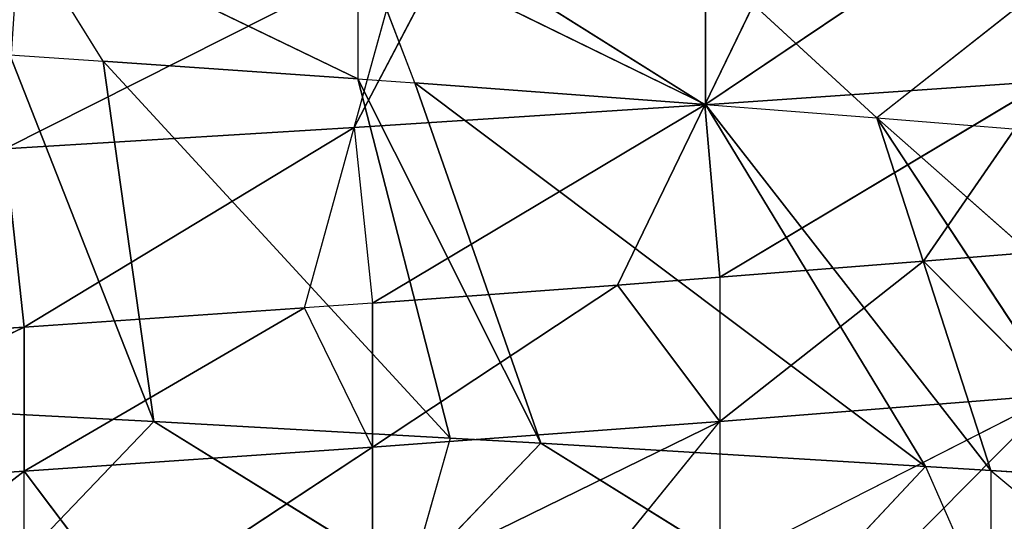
# Model space of a CAD drawing. Extents: x 186 to 416, y 0 to 124.
# Tile 267 of 656: x 245.755 to 246.353, y 119.031 to 119.335. Entities that reach past the tile are written whole.
import ezdxf

# ---------------------------------------------------------------- set-up
doc = ezdxf.new("R2010")
doc.units = 0
doc.header["$LTSCALE"] = 25.4
doc.layers.get('0').update_dxf_attribs({"color": 13, "linetype": 'CONTINUOUS'})

# ---------------------------------------------------------------- blocks, each defined once
blk = doc.blocks.new('PILLS-I-PLAFON-8266-8272_0')
at = {"color": 250}
for p, q in [((60.66808, 52.81888, 5.00459), (60.91053, 52.98476, 4.88233)), ((60.66808, 52.81888, 5.00459), (60.91053, 52.98476, 4.88233)), ((60.88036, 52.79773, 4.9917), (60.91053, 52.98476, 4.88233)), ((60.88036, 52.79773, 4.9917), (60.93861, 52.98001, 4.88073)), ((61.09319, 52.74971, 4.9779), (60.93861, 52.98001, 4.88073)), ((61.09319, 52.74971, 4.9779), (60.93861, 52.98001, 4.88073)), ((61.09319, 52.74971, 4.9779), (61.14626, 52.93156, 4.86852)), ((61.09319, 52.74971, 4.9779), (61.14626, 52.93156, 4.86852)), ((61.26694, 52.89204, 4.86109), (61.09319, 52.74971, 4.9779)), ((61.26694, 52.89204, 4.86109), (61.09319, 52.74971, 4.9779)), ((60.67982, 52.62873, 5.1127), (60.66808, 52.81888, 5.00459)), ((60.67982, 52.62873, 5.1127), (60.66808, 52.81888, 5.00459)), ((60.88036, 52.79773, 4.9917), (60.66808, 52.81888, 5.00459)), ((60.88036, 52.79773, 4.9917), (60.66808, 52.81888, 5.00459)), ((60.67982, 52.62873, 5.1127), (60.88036, 52.79773, 4.9917)), ((60.67982, 52.62873, 5.1127), (60.88036, 52.79773, 4.9917)), ((60.85019, 52.61071, 5.10108), (60.88036, 52.79773, 4.9917)), ((61.09319, 52.74971, 4.9779), (60.88036, 52.79773, 4.9917)), ((60.88036, 52.79773, 4.9917), (60.89139, 52.6035, 5.09816)), ((61.09319, 52.74971, 4.9779), (60.88036, 52.79773, 4.9917)), ((61.09319, 52.74971, 4.9779), (60.89139, 52.6035, 5.09816)), ((61.09319, 52.74971, 4.9779), (60.89139, 52.6035, 5.09816)), ((61.04012, 52.56785, 5.08727), (61.09319, 52.74971, 4.9779)), ((61.04012, 52.56785, 5.08727), (61.09319, 52.74971, 4.9779)), ((61.09319, 52.74971, 4.9779), (61.30148, 52.67441, 4.96345)), ((61.09319, 52.74971, 4.9779), (61.30148, 52.67441, 4.96345)), ((61.09319, 52.74971, 4.9779), (61.10237, 52.54827, 5.08254)), ((61.09319, 52.74971, 4.9779), (61.10237, 52.54827, 5.08254)), ((61.30148, 52.67441, 4.96345), (61.10237, 52.54827, 5.08254)), ((61.30148, 52.67441, 4.96345), (61.10237, 52.54827, 5.08254)), ((61.226, 52.50066, 5.07283), (61.30148, 52.67441, 4.96345)), ((61.226, 52.50066, 5.07283), (61.30148, 52.67441, 4.96345)), ((60.67982, 52.62873, 5.1127), (60.47071, 52.62543, 5.21393)), ((60.47071, 52.62543, 5.21393), (60.67982, 52.62873, 5.2002)), ((60.47071, 52.62543, 5.21393), (60.67982, 52.62873, 5.2002)), ((60.67982, 52.62873, 5.1127), (60.47071, 52.62543, 5.12643)), ((60.67982, 52.62873, 5.1127), (60.47071, 52.62543, 5.21393)), ((60.67982, 52.62873, 5.1127), (60.47071, 52.62543, 5.12643)), ((60.67982, 52.62873, 5.2002), (60.55602, 52.63014, 5.29576)), ((60.67982, 52.62873, 5.2877), (60.67982, 52.62873, 5.2002)), ((60.74283, 52.62425, 5.28349), (60.67982, 52.62873, 5.2002)), ((60.89139, 52.6035, 5.18566), (60.67982, 52.62873, 5.2002)), ((60.67982, 52.62873, 5.1127), (60.67982, 52.62873, 5.2002)), ((60.67982, 52.62873, 5.2002), (60.85019, 52.61071, 5.10108)), ((60.85019, 52.61071, 5.10108), (60.67982, 52.62873, 5.1127)), ((60.67982, 52.62873, 5.2002), (60.85019, 52.61071, 5.10108)), ((60.89139, 52.6035, 5.18566), (60.67982, 52.62873, 5.2002)), ((60.67982, 52.62873, 5.1127), (60.67982, 52.62873, 5.2002)), ((60.85019, 52.61071, 5.10108), (60.67982, 52.62873, 5.1127)), ((60.74283, 52.62425, 5.28349), (60.89139, 52.6035, 5.18566)), ((60.74283, 52.62425, 5.28349), (60.89139, 52.6035, 5.18566)), ((60.89139, 52.6035, 5.09816), (60.85019, 52.61071, 5.10108)), ((60.89139, 52.6035, 5.18566), (60.85019, 52.61071, 5.10108)), ((61.10237, 52.54827, 5.17004), (60.89139, 52.6035, 5.27316)), ((61.04012, 52.56785, 5.08727), (60.89139, 52.6035, 5.18566)), ((60.89139, 52.6035, 5.18566), (61.10237, 52.54827, 5.17004)), ((60.89139, 52.6035, 5.18566), (61.10237, 52.54827, 5.17004)), ((60.89139, 52.6035, 5.18566), (60.89139, 52.6035, 5.27316)), ((61.10237, 52.54827, 5.17004), (60.89139, 52.6035, 5.27316)), ((60.89139, 52.6035, 5.18566), (60.89139, 52.6035, 5.27316)), ((60.89139, 52.6035, 5.18566), (60.89139, 52.6035, 5.09816)), ((61.04012, 52.56785, 5.08727), (60.89139, 52.6035, 5.18566)), ((61.04012, 52.56785, 5.08727), (60.89139, 52.6035, 5.09816)), ((61.04012, 52.56785, 5.08727), (60.89139, 52.6035, 5.09816)), ((61.0266, 52.57173, 5.26329), (61.10237, 52.54827, 5.17004)), ((61.04012, 52.56785, 5.08727), (61.10237, 52.54827, 5.17004)), ((61.10237, 52.54827, 5.08254), (61.04012, 52.56785, 5.08727)), ((61.10237, 52.54827, 5.08254), (61.10237, 52.54827, 5.17004)), ((61.10237, 52.54827, 5.17004), (61.10237, 52.54827, 5.25754)), ((61.10237, 52.54827, 5.25754), (61.3064, 52.46299, 5.15376)), ((61.3064, 52.46299, 5.15376), (61.10237, 52.54827, 5.17004)), ((61.10237, 52.54827, 5.17004), (61.226, 52.50066, 5.07283)), ((61.3064, 52.46299, 5.15376), (61.10237, 52.54827, 5.17004)), ((61.226, 52.50066, 5.07283), (61.10237, 52.54827, 5.08254)), ((61.21212, 52.50661, 5.24894), (61.3064, 52.46299, 5.15376)), ((61.3064, 52.46299, 5.15376), (61.226, 52.50066, 5.07283)), ((61.3064, 52.46299, 5.06626), (61.226, 52.50066, 5.07283)), ((61.29817, 49.65218, 4.90639), (61.19761, 49.60662, 4.98573)), ((61.19761, 49.60662, 4.98573), (61.28791, 49.64714, 4.99304)), ((61.09372, 49.56812, 4.97762), (61.19761, 49.60662, 4.98573)), ((61.09372, 49.56812, 4.89012), (61.19761, 49.60662, 4.98573)), ((61.19761, 49.60662, 4.98573), (61.26694, 49.22724, 5.19974)), ((61.19761, 49.60662, 4.98573), (61.26694, 49.22724, 5.19974)), ((61.19761, 49.60662, 4.98573), (61.34172, 49.25622, 5.20448)), ((61.19761, 49.60662, 4.98573), (61.34172, 49.25622, 5.20448)), ((61.19761, 49.60662, 4.98573), (61.45381, 49.3065, 5.21179)), ((61.19761, 49.60662, 4.98573), (61.45381, 49.3065, 5.21179)), ((61.09372, 49.56812, 4.97762), (60.88259, 49.51415, 4.87454)), ((61.09372, 49.56812, 4.97762), (60.88259, 49.51415, 4.87454)), ((60.91711, 49.52086, 4.96451), (61.09372, 49.56812, 4.97762)), ((60.91711, 49.52086, 4.96451), (61.09372, 49.56812, 4.97762)), ((61.09372, 49.56812, 4.97762), (61.22718, 49.21326, 5.19726)), ((61.09372, 49.56812, 4.97762), (61.22718, 49.21326, 5.19726)), ((61.09372, 49.56812, 4.97762), (61.26694, 49.22724, 5.19974)), ((61.09372, 49.56812, 4.97762), (61.26694, 49.22724, 5.19974)), ((61.09372, 49.56812, 4.97762), (61.09372, 49.56812, 4.89012)), ((60.88259, 49.51415, 4.96204), (60.91711, 49.52086, 4.96451)), ((60.91711, 49.52086, 4.96451), (60.88259, 49.51415, 4.87454)), ((60.91711, 49.52086, 4.96451), (60.99359, 49.14978, 5.18326)), ((60.91711, 49.52086, 4.96451), (60.99359, 49.14978, 5.18326)), ((60.91711, 49.52086, 4.96451), (61.22718, 49.21326, 5.19726)), ((60.91711, 49.52086, 4.96451), (61.22718, 49.21326, 5.19726)), ((60.88259, 49.51415, 4.96204), (60.67113, 49.49014, 4.86005)), ((60.88259, 49.51415, 4.96204), (60.67113, 49.49014, 4.86005)), ((60.72784, 49.49374, 4.95133), (60.88259, 49.51415, 4.96204)), ((60.72784, 49.49374, 4.95133), (60.88259, 49.51415, 4.96204)), ((60.88259, 49.51415, 4.96204), (60.93862, 49.13927, 5.18009)), ((60.88259, 49.51415, 4.96204), (60.93862, 49.13927, 5.18009)), ((60.88259, 49.51415, 4.96204), (60.99359, 49.14978, 5.18326)), ((60.88259, 49.51415, 4.96204), (60.99359, 49.14978, 5.18326)), ((60.88259, 49.51415, 4.87454), (60.88259, 49.51415, 4.96204)), ((60.67113, 49.49014, 4.94755), (60.72784, 49.49374, 4.95133)), ((60.72784, 49.49374, 4.95133), (60.67113, 49.49014, 4.86005)), ((60.67113, 49.49014, 4.94755), (60.75867, 49.11611, 5.17008)), ((60.67113, 49.49014, 4.94755), (60.75867, 49.11611, 5.17008)), ((60.72784, 49.49374, 4.95133), (60.75867, 49.11611, 5.17008)), ((60.72784, 49.49374, 4.95133), (60.75867, 49.11611, 5.17008)), ((60.72784, 49.49374, 4.95133), (60.93862, 49.13927, 5.18009)), ((60.72784, 49.49374, 4.95133), (60.93862, 49.13927, 5.18009)), ((61.26694, 49.22724, 5.19974), (61.38034, 49.27259, 5.29447)), ((61.26694, 49.22724, 5.19974), (61.34172, 49.25622, 5.20448)), ((61.22718, 49.21326, 5.19726), (61.26694, 49.22724, 5.28724)), ((61.22718, 49.21326, 5.19726), (61.26694, 49.22724, 5.19974)), ((61.26694, 49.22724, 5.19974), (61.26694, 49.22724, 5.28724)), ((60.99359, 49.14978, 5.18326), (61.22718, 49.21326, 5.19726)), ((60.99359, 49.14978, 5.18326), (61.22718, 49.21326, 5.19726)), ((61.22718, 49.21326, 5.19726), (61.14977, 49.18874, 5.28001)), ((60.99359, 49.14978, 5.18326), (61.14977, 49.18874, 5.28001)), ((60.99359, 49.14978, 5.18326), (61.14977, 49.18874, 5.28001)), ((60.99359, 49.14978, 5.18326), (60.91407, 49.1351, 5.2662)), ((60.93862, 49.13927, 5.18009), (60.99359, 49.14978, 5.18326)), ((60.75867, 49.11611, 5.17008), (60.93862, 49.13927, 5.18009)), ((60.75867, 49.11611, 5.17008), (60.93862, 49.13927, 5.18009)), ((60.93862, 49.13927, 5.18009), (60.91407, 49.1351, 5.2662)), ((60.75867, 49.11611, 5.17008), (60.91407, 49.1351, 5.2662)), ((60.75867, 49.11611, 5.17008), (60.91407, 49.1351, 5.2662)), ((60.6, 49.10964, 5.16166), (60.75867, 49.11611, 5.17008)), ((60.6, 49.10964, 5.16166), (60.75867, 49.11611, 5.17008)), ((60.75867, 49.11611, 5.17008), (60.67889, 49.11124, 5.2533)), ((60.75867, 49.11611, 5.17008), (60.67889, 49.11124, 5.2533))]:
    blk.add_line(p, q, dxfattribs=at)
mesh = blk.add_polyface(dxfattribs=at)
corners = [(60.91053, 52.98476, 4.88233), (60.67541, 53.00818, 4.89521), (60.66808, 52.81888, 5.00459)]
mesh.append_faces([[corners[k] for k in face] for face in [(0, 1, 2)]], dxfattribs={"color": 250})
mesh = blk.add_polyface(dxfattribs=at)
corners = [(60.91053, 52.98476, 4.88233), (60.66808, 52.81888, 5.00459), (60.88036, 52.79773, 4.9917)]
mesh.append_faces([[corners[k] for k in face] for face in [(0, 1, 2)]], dxfattribs={"color": 250})
mesh = blk.add_polyface(dxfattribs=at)
corners = [(61.09319, 52.74971, 4.9779), (60.93861, 52.98001, 4.88073), (60.88036, 52.79773, 4.9917)]
mesh.append_faces([[corners[k] for k in face] for face in [(0, 1, 2)]], dxfattribs={"color": 250})
mesh = blk.add_polyface(dxfattribs=at)
corners = [(61.14626, 52.93156, 4.86852), (60.93861, 52.98001, 4.88073), (61.09319, 52.74971, 4.9779)]
mesh.append_faces([[corners[k] for k in face] for face in [(0, 1, 2)]], dxfattribs={"color": 250})
mesh = blk.add_polyface(dxfattribs=at)
corners = [(61.26694, 52.89204, 4.86109), (61.14626, 52.93156, 4.86852), (61.09319, 52.74971, 4.9779)]
mesh.append_faces([[corners[k] for k in face] for face in [(0, 1, 2)]], dxfattribs={"color": 250})
mesh = blk.add_polyface(dxfattribs=at)
corners = [(61.30148, 52.67441, 4.96345), (61.26694, 52.89204, 4.86109), (61.09319, 52.74971, 4.9779)]
mesh.append_faces([[corners[k] for k in face] for face in [(0, 1, 2)]], dxfattribs={"color": 250})
mesh = blk.add_polyface(dxfattribs=at)
corners = [(61.37696, 52.84817, 4.85408), (61.26694, 52.89204, 4.86109), (61.30148, 52.67441, 4.96345)]
mesh.append_faces([[corners[k] for k in face] for face in [(0, 1, 2)]], dxfattribs={"color": 250})
mesh = blk.add_polyface(dxfattribs=at)
corners = [(60.67982, 52.62873, 5.1127), (60.66808, 52.81888, 5.00459), (60.47071, 52.62543, 5.12643)]
mesh.append_faces([[corners[k] for k in face] for face in [(0, 1, 2)]], dxfattribs={"color": 250})
mesh = blk.add_polyface(dxfattribs=at)
corners = [(60.88036, 52.79773, 4.9917), (60.66808, 52.81888, 5.00459), (60.67982, 52.62873, 5.1127)]
mesh.append_faces([[corners[k] for k in face] for face in [(0, 1, 2)]], dxfattribs={"color": 250})
mesh = blk.add_polyface(dxfattribs=at)
corners = [(60.88036, 52.79773, 4.9917), (60.67982, 52.62873, 5.1127), (60.85019, 52.61071, 5.10108)]
mesh.append_faces([[corners[k] for k in face] for face in [(0, 1, 2)]], dxfattribs={"color": 250})
mesh = blk.add_polyface(dxfattribs=at)
corners = [(61.09319, 52.74971, 4.9779), (60.88036, 52.79773, 4.9917), (60.89139, 52.6035, 5.09816)]
mesh.append_faces([[corners[k] for k in face] for face in [(0, 1, 2)]], dxfattribs={"color": 250})
mesh = blk.add_polyface(dxfattribs=at)
corners = [(61.09319, 52.74971, 4.9779), (60.89139, 52.6035, 5.09816), (61.04012, 52.56785, 5.08727)]
mesh.append_faces([[corners[k] for k in face] for face in [(0, 1, 2)]], dxfattribs={"color": 250})
mesh = blk.add_polyface(dxfattribs=at)
corners = [(61.10237, 52.54827, 5.08254), (61.09319, 52.74971, 4.9779), (61.04012, 52.56785, 5.08727)]
mesh.append_faces([[corners[k] for k in face] for face in [(0, 1, 2)]], dxfattribs={"color": 250})
mesh = blk.add_polyface(dxfattribs=at)
corners = [(61.30148, 52.67441, 4.96345), (61.09319, 52.74971, 4.9779), (61.10237, 52.54827, 5.08254)]
mesh.append_faces([[corners[k] for k in face] for face in [(0, 1, 2)]], dxfattribs={"color": 250})
mesh = blk.add_polyface(dxfattribs=at)
corners = [(61.30148, 52.67441, 4.96345), (61.10237, 52.54827, 5.08254), (61.226, 52.50066, 5.07283)]
mesh.append_faces([[corners[k] for k in face] for face in [(0, 1, 2)]], dxfattribs={"color": 250})
mesh = blk.add_polyface(dxfattribs=at)
corners = [(61.3064, 52.46299, 5.06626), (61.30148, 52.67441, 4.96345), (61.226, 52.50066, 5.07283)]
mesh.append_faces([[corners[k] for k in face] for face in [(0, 1, 2)]], dxfattribs={"color": 250})
mesh = blk.add_polyface(dxfattribs=at)
corners = [(60.55602, 52.63014, 5.29576), (60.67982, 52.62873, 5.2002), (60.47071, 52.62543, 5.21393)]
mesh.append_faces([[corners[k] for k in face] for face in [(0, 1, 2)]], dxfattribs={"color": 250})
mesh = blk.add_polyface(dxfattribs=at)
corners = [(60.47071, 52.62543, 5.21393), (60.67982, 52.62873, 5.2002), (60.67982, 52.62873, 5.1127)]
mesh.append_faces([[corners[k] for k in face] for face in [(0, 1, 2)]], dxfattribs={"color": 250})
mesh = blk.add_polyface(dxfattribs=at)
corners = [(60.47071, 52.62543, 5.21393), (60.67982, 52.62873, 5.1127), (60.47071, 52.62543, 5.12643)]
mesh.append_faces([[corners[k] for k in face] for face in [(0, 1, 2)]], dxfattribs={"color": 250})
mesh = blk.add_polyface(dxfattribs=at)
corners = [(60.74283, 52.62425, 5.28349), (60.89139, 52.6035, 5.18566), (60.67982, 52.62873, 5.2002)]
mesh.append_faces([[corners[k] for k in face] for face in [(0, 1, 2)]], dxfattribs={"color": 250})
mesh = blk.add_polyface(dxfattribs=at)
corners = [(60.67982, 52.62873, 5.2002), (60.85019, 52.61071, 5.10108), (60.67982, 52.62873, 5.1127)]
mesh.append_faces([[corners[k] for k in face] for face in [(0, 1, 2)]], dxfattribs={"color": 250})
mesh = blk.add_polyface(dxfattribs=at)
corners = [(60.67982, 52.62873, 5.2002), (60.89139, 52.6035, 5.18566), (60.85019, 52.61071, 5.10108)]
mesh.append_faces([[corners[k] for k in face] for face in [(0, 1, 2)]], dxfattribs={"color": 250})
mesh = blk.add_polyface(dxfattribs=at)
corners = [(60.74283, 52.62425, 5.28349), (60.89139, 52.6035, 5.27316), (60.89139, 52.6035, 5.18566)]
mesh.append_faces([[corners[k] for k in face] for face in [(0, 1, 2)]], dxfattribs={"color": 250})
mesh = blk.add_polyface(dxfattribs=at)
corners = [(60.89139, 52.6035, 5.27316), (61.0266, 52.57173, 5.26329), (61.10237, 52.54827, 5.17004)]
mesh.append_faces([[corners[k] for k in face] for face in [(0, 1, 2)]], dxfattribs={"color": 250})
mesh = blk.add_polyface(dxfattribs=at)
corners = [(60.89139, 52.6035, 5.18566), (61.10237, 52.54827, 5.17004), (61.04012, 52.56785, 5.08727)]
mesh.append_faces([[corners[k] for k in face] for face in [(0, 1, 2)]], dxfattribs={"color": 250})
mesh = blk.add_polyface(dxfattribs=at)
corners = [(60.89139, 52.6035, 5.27316), (61.10237, 52.54827, 5.17004), (60.89139, 52.6035, 5.18566)]
mesh.append_faces([[corners[k] for k in face] for face in [(0, 1, 2)]], dxfattribs={"color": 250})
mesh = blk.add_polyface(dxfattribs=at)
corners = [(60.89139, 52.6035, 5.18566), (61.04012, 52.56785, 5.08727), (60.89139, 52.6035, 5.09816)]
mesh.append_faces([[corners[k] for k in face] for face in [(0, 1, 2)]], dxfattribs={"color": 250})
mesh = blk.add_polyface(dxfattribs=at)
corners = [(61.10237, 52.54827, 5.25754), (61.3064, 52.46299, 5.15376), (61.10237, 52.54827, 5.17004)]
mesh.append_faces([[corners[k] for k in face] for face in [(0, 1, 2)]], dxfattribs={"color": 250})
mesh = blk.add_polyface(dxfattribs=at)
corners = [(61.10237, 52.54827, 5.17004), (61.3064, 52.46299, 5.15376), (61.226, 52.50066, 5.07283)]
mesh.append_faces([[corners[k] for k in face] for face in [(0, 1, 2)]], dxfattribs={"color": 250})
mesh = blk.add_polyface(dxfattribs=at)
corners = [(61.19761, 49.60662, 4.98573), (61.09372, 49.56812, 4.89012), (61.29817, 49.65218, 4.90639)]
mesh.append_faces([[corners[k] for k in face] for face in [(0, 1, 2)]], dxfattribs={"color": 250})
mesh = blk.add_polyface(dxfattribs=at)
corners = [(61.45381, 49.3065, 5.21179), (61.19761, 49.60662, 4.98573), (61.28791, 49.64714, 4.99304)]
mesh.append_faces([[corners[k] for k in face] for face in [(0, 1, 2)]], dxfattribs={"color": 250})
mesh = blk.add_polyface(dxfattribs=at)
corners = [(61.26694, 49.22724, 5.19974), (61.09372, 49.56812, 4.97762), (61.19761, 49.60662, 4.98573)]
mesh.append_faces([[corners[k] for k in face] for face in [(0, 1, 2)]], dxfattribs={"color": 250})
mesh = blk.add_polyface(dxfattribs=at)
corners = [(61.34172, 49.25622, 5.20448), (61.26694, 49.22724, 5.19974), (61.19761, 49.60662, 4.98573)]
mesh.append_faces([[corners[k] for k in face] for face in [(0, 1, 2)]], dxfattribs={"color": 250})
mesh = blk.add_polyface(dxfattribs=at)
corners = [(61.45381, 49.3065, 5.21179), (61.34172, 49.25622, 5.20448), (61.19761, 49.60662, 4.98573)]
mesh.append_faces([[corners[k] for k in face] for face in [(0, 1, 2)]], dxfattribs={"color": 250})
mesh = blk.add_polyface(dxfattribs=at)
corners = [(61.09372, 49.56812, 4.97762), (60.88259, 49.51415, 4.87454), (61.09372, 49.56812, 4.89012)]
mesh.append_faces([[corners[k] for k in face] for face in [(0, 1, 2)]], dxfattribs={"color": 250})
mesh = blk.add_polyface(dxfattribs=at)
corners = [(61.09372, 49.56812, 4.97762), (60.91711, 49.52086, 4.96451), (60.88259, 49.51415, 4.87454)]
mesh.append_faces([[corners[k] for k in face] for face in [(0, 1, 2)]], dxfattribs={"color": 250})
mesh = blk.add_polyface(dxfattribs=at)
corners = [(61.22718, 49.21326, 5.19726), (60.91711, 49.52086, 4.96451), (61.09372, 49.56812, 4.97762)]
mesh.append_faces([[corners[k] for k in face] for face in [(0, 1, 2)]], dxfattribs={"color": 250})
mesh = blk.add_polyface(dxfattribs=at)
corners = [(61.26694, 49.22724, 5.19974), (61.22718, 49.21326, 5.19726), (61.09372, 49.56812, 4.97762)]
mesh.append_faces([[corners[k] for k in face] for face in [(0, 1, 2)]], dxfattribs={"color": 250})
mesh = blk.add_polyface(dxfattribs=at)
corners = [(60.99359, 49.14978, 5.18326), (60.88259, 49.51415, 4.96204), (60.91711, 49.52086, 4.96451)]
mesh.append_faces([[corners[k] for k in face] for face in [(0, 1, 2)]], dxfattribs={"color": 250})
mesh = blk.add_polyface(dxfattribs=at)
corners = [(61.22718, 49.21326, 5.19726), (60.99359, 49.14978, 5.18326), (60.91711, 49.52086, 4.96451)]
mesh.append_faces([[corners[k] for k in face] for face in [(0, 1, 2)]], dxfattribs={"color": 250})
mesh = blk.add_polyface(dxfattribs=at)
corners = [(60.88259, 49.51415, 4.96204), (60.67113, 49.49014, 4.86005), (60.88259, 49.51415, 4.87454)]
mesh.append_faces([[corners[k] for k in face] for face in [(0, 1, 2)]], dxfattribs={"color": 250})
mesh = blk.add_polyface(dxfattribs=at)
corners = [(60.88259, 49.51415, 4.96204), (60.72784, 49.49374, 4.95133), (60.67113, 49.49014, 4.86005)]
mesh.append_faces([[corners[k] for k in face] for face in [(0, 1, 2)]], dxfattribs={"color": 250})
mesh = blk.add_polyface(dxfattribs=at)
corners = [(60.93862, 49.13927, 5.18009), (60.72784, 49.49374, 4.95133), (60.88259, 49.51415, 4.96204)]
mesh.append_faces([[corners[k] for k in face] for face in [(0, 1, 2)]], dxfattribs={"color": 250})
mesh = blk.add_polyface(dxfattribs=at)
corners = [(60.99359, 49.14978, 5.18326), (60.93862, 49.13927, 5.18009), (60.88259, 49.51415, 4.96204)]
mesh.append_faces([[corners[k] for k in face] for face in [(0, 1, 2)]], dxfattribs={"color": 250})
mesh = blk.add_polyface(dxfattribs=at)
corners = [(60.75867, 49.11611, 5.17008), (60.6, 49.10964, 5.16166), (60.67113, 49.49014, 4.94755)]
mesh.append_faces([[corners[k] for k in face] for face in [(0, 1, 2)]], dxfattribs={"color": 250})
mesh = blk.add_polyface(dxfattribs=at)
corners = [(60.75867, 49.11611, 5.17008), (60.67113, 49.49014, 4.94755), (60.72784, 49.49374, 4.95133)]
mesh.append_faces([[corners[k] for k in face] for face in [(0, 1, 2)]], dxfattribs={"color": 250})
mesh = blk.add_polyface(dxfattribs=at)
corners = [(60.93862, 49.13927, 5.18009), (60.75867, 49.11611, 5.17008), (60.72784, 49.49374, 4.95133)]
mesh.append_faces([[corners[k] for k in face] for face in [(0, 1, 2)]], dxfattribs={"color": 250})
mesh = blk.add_polyface(dxfattribs=at)
corners = [(61.14977, 49.18874, 5.28001), (60.99359, 49.14978, 5.18326), (61.22718, 49.21326, 5.19726)]
mesh.append_faces([[corners[k] for k in face] for face in [(0, 1, 2)]], dxfattribs={"color": 250})
mesh = blk.add_polyface(dxfattribs=at)
corners = [(61.14977, 49.18874, 5.28001), (60.91407, 49.1351, 5.2662), (60.99359, 49.14978, 5.18326)]
mesh.append_faces([[corners[k] for k in face] for face in [(0, 1, 2)]], dxfattribs={"color": 250})
mesh = blk.add_polyface(dxfattribs=at)
corners = [(60.91407, 49.1351, 5.2662), (60.75867, 49.11611, 5.17008), (60.93862, 49.13927, 5.18009)]
mesh.append_faces([[corners[k] for k in face] for face in [(0, 1, 2)]], dxfattribs={"color": 250})
mesh = blk.add_polyface(dxfattribs=at)
corners = [(60.91407, 49.1351, 5.2662), (60.67889, 49.11124, 5.2533), (60.75867, 49.11611, 5.17008)]
mesh.append_faces([[corners[k] for k in face] for face in [(0, 1, 2)]], dxfattribs={"color": 250})
mesh = blk.add_polyface(dxfattribs=at)
corners = [(60.67889, 49.11124, 5.2533), (60.6, 49.10964, 5.16166), (60.75867, 49.11611, 5.17008)]
mesh.append_faces([[corners[k] for k in face] for face in [(0, 1, 2)]], dxfattribs={"color": 250})
mesh = blk.add_polyface(dxfattribs=at)
corners = [(77.6, 30.05964, 90.26167), (43.6, 30.05964, 0.26166), (43.6, 30.05964, 90.26167)]
mesh.append_faces([[corners[k] for k in face] for face in [(0, 1, 2)]], dxfattribs={"color": 250})
mesh = blk.add_polyface(dxfattribs=at)
corners = [(77.6, 30.05964, 90.26167), (77.6, 30.05964, 0.26166), (43.6, 30.05964, 0.26166)]
mesh.append_faces([[corners[k] for k in face] for face in [(0, 1, 2)]], dxfattribs={"color": 250})
mesh = blk.add_polyface(dxfattribs=at)
corners = [(40.6, 27.05964, 90.26167), (80.6, 27.05964, 0.26166), (80.6, 27.05964, 90.26167)]
mesh.append_faces([[corners[k] for k in face] for face in [(0, 1, 2)]], dxfattribs={"color": 250})
mesh = blk.add_polyface(dxfattribs=at)
corners = [(40.6, 27.05964, 90.26167), (40.6, 27.05964, 0.26166), (80.6, 27.05964, 0.26166)]
mesh.append_faces([[corners[k] for k in face] for face in [(0, 1, 2)]], dxfattribs={"color": 250})

msp = doc.modelspace()

# ---------------------------------------------------------------- block references
at = {"color": 0, "extrusion": (0, -1, -3.88578e-16)}
msp.add_blockref('PILLS-I-PLAFON-8266-8272_0', (185.07765, 1965.15091, -124.26167), dxfattribs=at)

doc.saveas('drawing.dxf')
